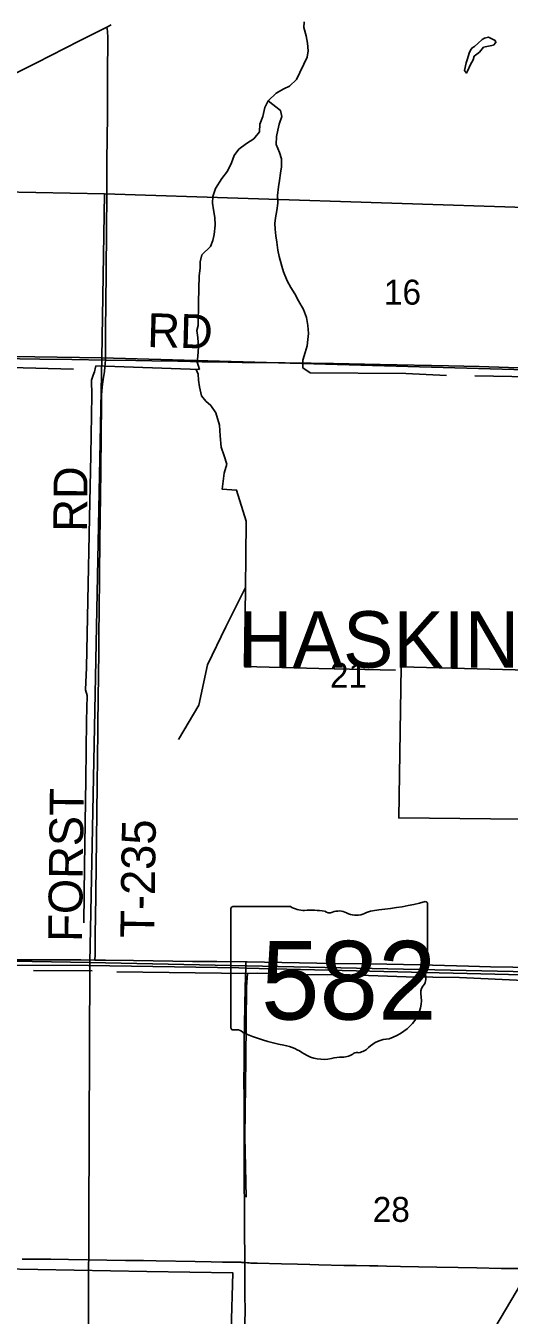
# Model space of a CAD drawing. Extents: x 1443599 to 1910620, y 1028088 to 1361369.
# Drawn here: x 1630972 to 1635252, y 1259443 to 1270858 of the extents above; entities that cross this region are included whole.
import ezdxf

# ---------------------------------------------------------------- set-up
doc = ezdxf.new("R2010")
doc.units = 0
for name, color, linetype in [('GM_X_Corporation', 7, 'Continuous'), ('GM_X_Corporation_Text', 7, 'Continuous'), ('GM_X_Minor_Lake', 7, 'Continuous'), ('GM_X_Minor_River', 7, 'Continuous'), ('GM_X_Rail_Line', 7, 'Continuous'), ('GM_X_Section', 7, 'Continuous'), ('GM_X_Section_Text', 7, 'Continuous'), ('GM_X_State_Location', 7, 'Continuous'), ('GM_X_State_Route', 7, 'Continuous'), ('GM_X_State_Shield', 7, 'Continuous'), ('GM_X_Township', 7, 'Continuous'), ('GM_X_Township_Road', 7, 'Continuous'), ('GM_X_Township_Road_Text', 7, 'Continuous')]:
    doc.layers.add(name, color=color, linetype=linetype)

msp = doc.modelspace()

# ---------------------------------------------------------------- linework, layer by layer
at = {"layer": 'GM_X_Corporation'}
msp.add_lwpolyline([(1635626, 1263830), (1634274, 1263845), (1634297, 1265182), (1635641, 1265146)], dxfattribs=at)
at = {"layer": 'GM_X_Minor_Lake'}
msp.add_line((1635129, 1270727), (1635070, 1270758), dxfattribs=at)
msp.add_lwpolyline([(1635070, 1270758), (1635034, 1270749), (1635013, 1270737), (1634975, 1270702), (1634946, 1270674), (1634924, 1270661), (1634909, 1270641), (1634897, 1270615), (1634882, 1270565), (1634871, 1270529), (1634856, 1270463), (1634873, 1270439), (1634884, 1270457), (1634909, 1270514), (1634932, 1270556), (1634942, 1270588), (1634989, 1270623), (1635026, 1270669), (1635113, 1270687), (1635135, 1270711), (1635129, 1270727)], dxfattribs=at)
at = {"layer": 'GM_X_Minor_River'}
for points in [[(1633436, 1270893), (1633435, 1270841), (1633454, 1270770), (1633466, 1270704), (1633471, 1270636), (1633462, 1270580), (1633433, 1270518), (1633399, 1270444), (1633368, 1270383), (1633307, 1270322), (1633256, 1270298), (1633189, 1270260), (1633118, 1270193), (1633089, 1270133), (1633071, 1270055), (1633044, 1269987), (1633041, 1269919), (1632991, 1269858), (1632925, 1269815), (1632859, 1269764), (1632818, 1269709), (1632795, 1269643), (1632758, 1269571), (1632708, 1269506), (1632653, 1269417), (1632629, 1269347), (1632626, 1269287), (1632633, 1269228), (1632646, 1269160), (1632648, 1269092), (1632639, 1269010), (1632628, 1268958), (1632607, 1268904), (1632531, 1268829), (1632516, 1268769), (1632515, 1268713), (1632506, 1268645)], [(1633118, 1270193), (1633227, 1270108), (1633238, 1270056), (1633216, 1269986), (1633205, 1269934), (1633192, 1269878), (1633189, 1269806), (1633219, 1269735), (1633236, 1269681), (1633235, 1269610), (1633226, 1269554), (1633219, 1269488), (1633210, 1269432), (1633202, 1269354), (1633203, 1269288), (1633196, 1269222), (1633184, 1269158), (1633177, 1269108), (1633181, 1269058), (1633185, 1268999), (1633194, 1268941), (1633205, 1268872), (1633216, 1268816), (1633238, 1268731), (1633253, 1268679), (1633286, 1268600), (1633319, 1268541), (1633354, 1268484), (1633387, 1268422), (1633431, 1268346), (1633458, 1268276), (1633469, 1268205), (1633475, 1268135), (1633470, 1268081), (1633463, 1268023), (1633446, 1267965), (1633425, 1267897), (1633426, 1267829), (1633489, 1267785)], [(1632506, 1268645), (1632501, 1268410), (1632497, 1268203), (1632488, 1268161), (1632495, 1268099), (1632500, 1268013), (1632494, 1267933), (1632489, 1267880), (1632497, 1267852), (1632510, 1267814)], [(1628247, 1267922), (1628926, 1267887), (1629398, 1267870), (1630201, 1267849), (1630836, 1267833), (1631396, 1267819)], [(1632510, 1267814), (1631593, 1267847), (1631589, 1267835), (1631580, 1267793), (1631569, 1267765), (1631555, 1267719), (1631558, 1267589), (1631548, 1267057), (1631537, 1266501), (1631521, 1265769), (1631510, 1265177), (1631502, 1264979), (1631515, 1264930), (1631511, 1264704), (1631505, 1264186), (1631491, 1263418), (1631487, 1262918)], [(1632482, 1267815), (1632497, 1267774), (1632502, 1267720), (1632509, 1267661), (1632529, 1267581), (1632565, 1267536), (1632610, 1267495), (1632655, 1267430), (1632687, 1267321), (1632693, 1267228), (1632701, 1267126), (1632730, 1267051), (1632752, 1266978), (1632729, 1266897), (1632710, 1266756), (1632838, 1266748), (1632923, 1266471), (1632919, 1266162), (1632918, 1265884), (1632909, 1265187), (1633567, 1265167), (1634244, 1265152)], [(1633489, 1267785), (1634338, 1267778), (1634698, 1267763)], [(1636877, 1267722), (1635768, 1267745), (1634949, 1267760)], [(1632918, 1265884), (1632743, 1265538), (1632582, 1265199), (1632503, 1264844), (1632323, 1264538)], [(1631561, 1262493), (1631042, 1262495)], [(1632935, 1262468), (1631778, 1262482)], [(1635444, 1262403), (1634813, 1262432), (1634339, 1262439), (1633840, 1262455), (1633424, 1262460), (1633027, 1262470), (1632935, 1262468), (1632927, 1262349), (1632920, 1261709), (1632913, 1261021), (1632923, 1260489)], [(1628941, 1259879), (1629512, 1259875), (1630756, 1259855), (1632045, 1259829), (1632804, 1259819), (1632791, 1259306), (1632897, 1259091), (1632880, 1257566), (1632871, 1256680), (1632860, 1255472), (1632850, 1254627)]]:
    msp.add_lwpolyline(points, dxfattribs=at)
at = {"layer": 'GM_X_Rail_Line'}
msp.add_lwpolyline([(1628024, 1247385), (1629402, 1249688), (1632328, 1254610), (1636988, 1262473), (1640104, 1267683), (1644118, 1274411), (1645800, 1277195), (1647368, 1279858), (1650566, 1285234), (1651910, 1287492), (1654331, 1291581), (1655752, 1293976)], dxfattribs=at)
at = {"layer": 'GM_X_Section'}
for points in [[(1628930, 1269423), (1631668, 1269369), (1631645, 1267919), (1628286, 1267967)], [(1628286, 1267967), (1631645, 1267919), (1631539, 1262566), (1626270, 1262658)]]:
    msp.add_lwpolyline(points, dxfattribs=at)
for points in [[(1631668, 1269369), (1635486, 1269247), (1636978, 1269202), (1636961, 1267769), (1631645, 1267919)], [(1631645, 1267919), (1636961, 1267769), (1636956, 1262451), (1631539, 1262566)], [(1626270, 1262658), (1631539, 1262566), (1631518, 1257269), (1626212, 1257311)], [(1631539, 1262566), (1636956, 1262451), (1636835, 1257172), (1631518, 1257269)]]:
    msp.add_lwpolyline(points, close=True, dxfattribs=at)
at = {"layer": 'GM_X_State_Route'}
for points in [[(1630818, 1270407), (1631068, 1270530), (1631448, 1270724), (1631654, 1270828), (1631690, 1270846), (1631727, 1270865)], [(1628892, 1262592), (1628945, 1262591), (1629062, 1262590), (1629554, 1262588), (1630070, 1262589), (1630644, 1262588), (1630841, 1262588), (1631100, 1262589), (1631461, 1262588), (1631585, 1262587), (1631677, 1262585), (1631927, 1262582), (1632449, 1262575), (1632663, 1262573), (1632919, 1262570), (1632932, 1262570), (1633703, 1262557), (1634018, 1262553), (1634468, 1262545), (1634891, 1262532), (1635088, 1262528), (1635285, 1262524), (1635610, 1262515)]]:
    msp.add_lwpolyline(points, dxfattribs=at)
at = {"layer": 'GM_X_State_Shield'}
for p, q in [((1632789, 1263042), (1632789, 1261986)), ((1633316, 1263061), (1632806, 1263061)), ((1634530, 1262534), (1634530, 1263087)), ((1634529, 1262534), (1634530, 1262534))]:
    msp.add_line(p, q, dxfattribs=at)
for centre, major_axis, start_param, end_param in [((1632809, 1263045), (20.2, 0), 1.712693, 3.28349), ((1633437, 1263183), (196, 0), 4.042523, 4.731795), ((1633502, 1262467), (702, 0), 1.404758, 1.657858), ((1633662, 1263050), (56.4, 0), 3.836095, 5.185415), ((1633744, 1262928), (117, 0), 0.950623, 2.079405), ((1634145, 1262738), (371, 0), 1.699011, 2.107814), ((1633910, 1264501), (1845, 0), 4.814394, 5.042369), ((1634510, 1263089), (19.4, 0), 6.141152, 7.989035), ((1633896, 1263096), (141, 0), 4.081561, 5.145723), ((1634525, 1262494), (30, 0), 1.883978, 3.671073), ((1634334, 1262424), (180, 0), 5.934695, 6.695948), ((1634509, 1262532), (20.7, 0), 5.05454, 6.418171), ((1634599, 1262303), (131, 0), 2.387724, 3.262537), ((1634013, 1262232), (462, 0), 5.101752, 6.440018), ((1632809, 1261984), (20.3, 0), 3.00124, 4.508301), ((1632813, 1262092), (155, 0), 4.665946, 4.897461), ((1632844, 1261925), (56, 0), 0.519207, 1.627899), ((1633551, 1262874), (1333, 0), 4.195997, 4.488961), ((1634208, 1261689), (253, 0), 1.647645, 2.488434), ((1633154, 1261511), (417, 0), 0.823519, 1.323587), ((1633777, 1261841), (141, 0), 4.691044, 5.507374), ((1633904, 1261738), (39.7, 0), 1.147584, 2.315152), ((1633887, 1261883), (149, 0), 4.937069, 5.64225), ((1633605, 1261920), (265, 0), 4.026481, 4.996735), ((1633757, 1261554), (217, 0), 1.495662, 1.94098)]:
    msp.add_ellipse(centre, major_axis=major_axis, ratio=0.8, start_param=start_param, end_param=end_param, dxfattribs=at)
at = {"layer": 'GM_X_Township'}
for points in [[(1635371, 1262456), (1632915, 1262515), (1632859, 1262517), (1631527, 1262539), (1630765, 1262542)], [(1630765, 1262542), (1631527, 1262539), (1632859, 1262517), (1632915, 1262515), (1635371, 1262456)]]:
    msp.add_lwpolyline(points, dxfattribs=at)
at = {"layer": 'GM_X_Township_Road'}
for points in [[(1631677, 1267898), (1631677, 1267914), (1631678, 1268015), (1631678, 1268147), (1631681, 1268416), (1631683, 1268662), (1631687, 1269066), (1631689, 1269345), (1631691, 1269664), (1631695, 1270061), (1631697, 1270415), (1631698, 1270760), (1631696, 1270802), (1631696, 1270808), (1631695, 1270814), (1631693, 1270825), (1631690, 1270846)], [(1629005, 1267946), (1629131, 1267941), (1629433, 1267933), (1629636, 1267929), (1629873, 1267926), (1630230, 1267920), (1630372, 1267918), (1630736, 1267911), (1631097, 1267906), (1631379, 1267903), (1631677, 1267898)], [(1631585, 1262587), (1631586, 1262637), (1631587, 1262840), (1631588, 1262949), (1631594, 1263415), (1631600, 1263894), (1631603, 1264137), (1631607, 1264380), (1631610, 1264610), (1631611, 1264751), (1631612, 1264820), (1631614, 1264902), (1631618, 1265312), (1631620, 1265522), (1631621, 1265631), (1631626, 1266028), (1631631, 1266520), (1631633, 1266681), (1631636, 1266937), (1631640, 1267220), (1631642, 1267519), (1631644, 1267591), (1631645, 1267621), (1631649, 1267660), (1631658, 1267725), (1631669, 1267796), (1631673, 1267835), (1631676, 1267868), (1631677, 1267898)], [(1631677, 1267898), (1631947, 1267894), (1632088, 1267892), (1632318, 1267888), (1632534, 1267883), (1632639, 1267882), (1632889, 1267878), (1633056, 1267876), (1633270, 1267873), (1633499, 1267870), (1633696, 1267868), (1634110, 1267860), (1634714, 1267847), (1634985, 1267841), (1635245, 1267834), (1635472, 1267830), (1635648, 1267824)], [(1632913, 1259909), (1632910, 1260226), (1632909, 1260407), (1632905, 1260620), (1632905, 1260899), (1632905, 1261030), (1632905, 1261145), (1632905, 1261359), (1632904, 1261523), (1632905, 1261670), (1632907, 1261850), (1632914, 1262343), (1632919, 1262523), (1632919, 1262540), (1632919, 1262570)], [(1630940, 1259940), (1631038, 1259940), (1631193, 1259938), (1631350, 1259937), (1631691, 1259931), (1631855, 1259928), (1632013, 1259926), (1632126, 1259924), (1632472, 1259918), (1632613, 1259916), (1632715, 1259914), (1632843, 1259913), (1632872, 1259912), (1632878, 1259912), (1632883, 1259911), (1632913, 1259909)], [(1632886, 1257258), (1632888, 1257404), (1632888, 1257486), (1632888, 1257634), (1632888, 1257700), (1632890, 1257929), (1632891, 1258126), (1632893, 1258504), (1632895, 1258652), (1632896, 1258898), (1632896, 1259095), (1632899, 1259177), (1632909, 1259308), (1632912, 1259373), (1632914, 1259488), (1632913, 1259619), (1632913, 1259750), (1632913, 1259898), (1632913, 1259909)], [(1632913, 1259909), (1632936, 1259907), (1632951, 1259906), (1632965, 1259905), (1633020, 1259904), (1633237, 1259897), (1633378, 1259894), (1633487, 1259892), (1633568, 1259889), (1633788, 1259884), (1633897, 1259883), (1634016, 1259881), (1634090, 1259880), (1634166, 1259878), (1634289, 1259875), (1634448, 1259872), (1634610, 1259869), (1634799, 1259865), (1634967, 1259862), (1635180, 1259857), (1635338, 1259857)]]:
    msp.add_lwpolyline(points, dxfattribs=at)

# ---------------------------------------------------------------- texts
at = {"layer": 'GM_X_Corporation_Text'}
msp.add_text('HASKINS', height=500, rotation=0, dxfattribs=at).set_placement((1632852, 1265175))
at = {"layer": 'GM_X_Section_Text'}
for s, p in [('16', (1634143, 1268389)), ('21', (1633665, 1264998)), ('28', (1634044, 1260269))]:
    msp.add_text(s, height=221, rotation=0, dxfattribs=at).set_placement(p)
at = {"layer": 'GM_X_State_Location'}
msp.add_text('582', height=1, rotation=0, dxfattribs=at).set_placement((1633287, 1262371))
for s in ['s', 'r']:
    msp.add_text(s, height=1, dxfattribs=at).set_placement((1633640, 1262444))
at = {"layer": 'GM_X_State_Shield'}
msp.add_text('582', height=696.1, dxfattribs=at).set_placement((1633055, 1262060))
at = {"layer": 'GM_X_Township_Road_Text'}
for s, rotation, p in [('RD', 358.5243, (1632045, 1268014)), ('RD', 89.5107, (1631515, 1266377)), ('FORST', 89.339, (1631470, 1262747)), ('T-235', 89.1535, (1632109, 1262782))]:
    msp.add_text(s, height=300, rotation=rotation, dxfattribs=at).set_placement(p)

doc.saveas('drawing.dxf')
